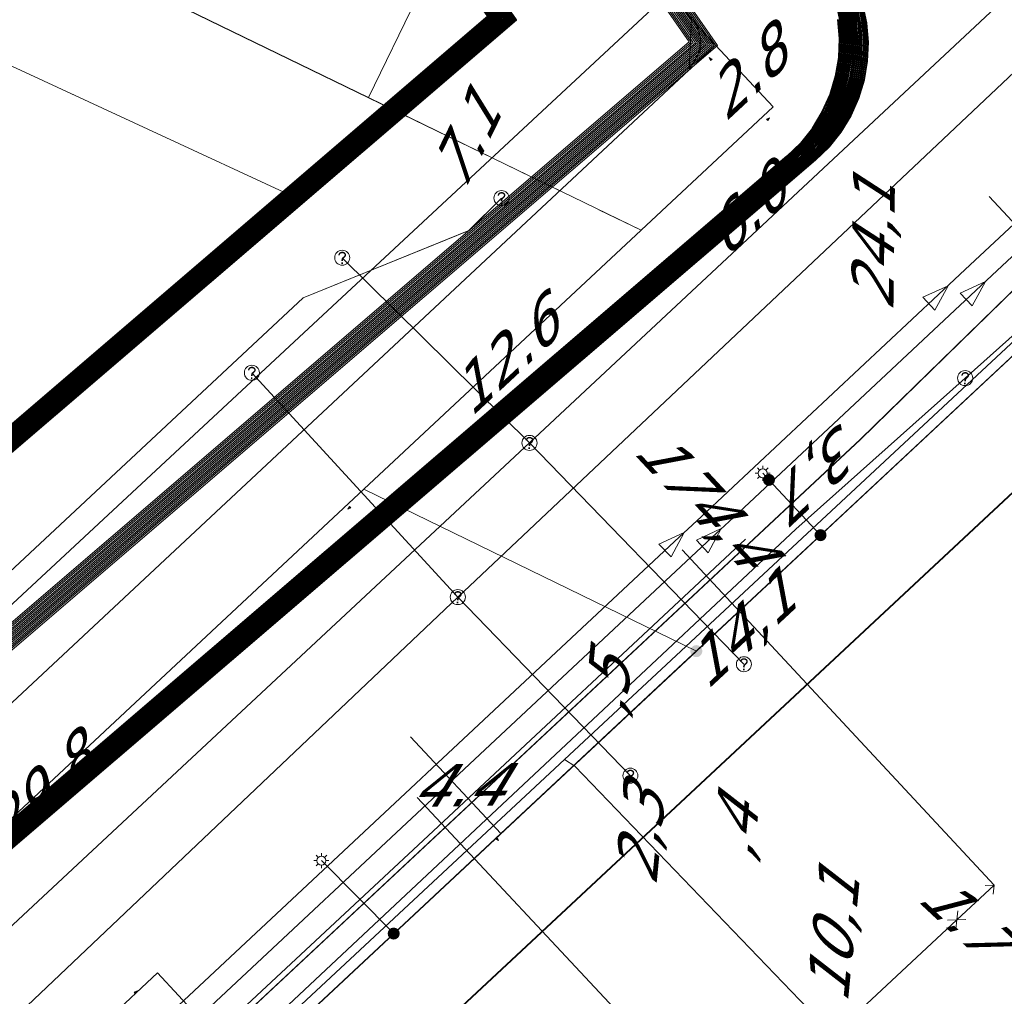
# Model space of a CAD drawing. Header units: metres. Extents: x 124576 to 133557, y 395865 to 402386.
# Tile 344 of 447: x 129949 to 129982, y 401097 to 401129. Entities that reach past the tile are written whole.
import ezdxf
from ezdxf.enums import TextEntityAlignment as Align

# ---------------------------------------------------------------- set-up
doc = ezdxf.new("R2010")
doc.units = ezdxf.units.M
doc.header["$MEASUREMENT"] = 0
for name, color, linetype, lineweight, true_color in [('LG_AanduidingEisVoorzorgsmaatregel', 7, 'Continuous', 40, 0xf7284a), ('LG_Datatransport_Bt_Nederland_NV', 3, 'Continuous', 13, 0x00ff00), ('LG_Datatransport_Eurofiber_Nederland_BV', 3, 'Continuous', 13, 0x00ff00), ('LG_Datatransport_KPN_BV', 3, 'Continuous', 13, 0x00ff00), ('LG_Datatransport_Relined_BV', 3, 'Continuous', 13, 0x00ff00), ('LG_Datatransport_Tennet_Tso', 3, 'Continuous', 13, 0x00ff00), ('LG_Datatransport_Ziggo_BV', 3, 'Continuous', 13, 0x00ff00), ('LG_Hoog_Spanning', 1, 'Continuous', 13, 0xff0000), ('LG_Hoog_Spanning_Tennet_Tso', 1, 'Continuous', 13, 0xff0000), ('LG_Laag_Spanning_Enexis_Netbeheer_BV', 7, 'Continuous', 13, 0x960000), ('LG_Midden_Spanning_Enexis_Netbeheer_BV', 7, 'Continuous', 13, 0xd20000), ('LG_Riool_Vrij_Verval_Gemeente_Tilburg_Ruimtelijke_Uitvoering', 7, 'Continuous', 13, 0xca00a0), ('LG_unet-4_Brabant_Water', 5, 'Continuous', 13, 0x0000ff), ('LG_warmte', 7, 'Continuous', 13, 0x008080), ('LG_warmte_Ennatuurlijk_BV', 7, 'Continuous', 13, 0x008080), ('MV_Datatransport_lijn', 3, 'Continuous', 0, 0x00ff00), ('MV_warmte_lijn', 7, 'Continuous', 0, 0x008080)]:
    doc.layers.add(name, color=color, linetype=linetype, lineweight=lineweight, true_color=true_color)
for name, color, linetype, lineweight in [('LG_Datatransport_P_Eurofiber_Nederland_BV', 7, 'Continuous', 0), ('LG_Datatransport_P_KPN_BV', 7, 'Continuous', 0), ('LG_Laag_Spanning_P_Enexis_Netbeheer_BV', 7, 'Continuous', 0), ('LG_Midden_Spanning_P_Enexis_Netbeheer_BV', 7, 'Continuous', 0), ('LG_overig_P_Gemeente_Tilburg_Ruimtelijke_Uitvoering', 7, 'Continuous', 0), ('LG_Riool_Vrij_Verval_P_Gemeente_Tilburg_Ruimtelijke_Uitvoering', 7, 'Continuous', 0), ('MV_Datatransport', 7, 'Continuous', 0), ('MV_Laag_Spanning', 7, 'Continuous', 0), ('MV_Laag_Spanning_lijn', 7, 'Continuous', 0), ('MV_Laag_Spanning_pijl', 7, 'Continuous', 0), ('MV_Midden_Spanning', 7, 'Continuous', 0), ('MV_Midden_Spanning_lijn', 7, 'Continuous', 0), ('MV_Midden_Spanning_pijl', 7, 'Continuous', 0), ('MV_unet-4', 7, 'Continuous', 0), ('MV_warmte', 7, 'Continuous', 0)]:
    doc.layers.add(name, color=color, linetype=linetype, lineweight=lineweight)
doc.styles.add('Klic_Annotatie', font='verdanai.ttf', dxfattribs={"oblique": 20, "height": 1.4})

# ---------------------------------------------------------------- blocks, each defined once
blk = doc.blocks.new('Mof')
at = {"layer": 'LG_Laag_Spanning_P_Enexis_Netbeheer_BV'}
h = blk.add_hatch(color=256, dxfattribs=at)
edge = h.paths.add_edge_path()
edge.add_arc((0, 0), 2, 0, 360)
blk = doc.blocks.new('Mof_1')
at = {"layer": 'LG_Midden_Spanning_P_Enexis_Netbeheer_BV'}
h = blk.add_hatch(color=256, dxfattribs=at)
edge = h.paths.add_edge_path()
edge.add_arc((0, 0), 2, 0, 360)
blk = doc.blocks.new('Streetlight')
at = {"layer": 'LG_Laag_Spanning_P_Enexis_Netbeheer_BV'}
for p, q in [((-1.77, 1.77), (-1.06, 1.06)), ((0, 2.5), (0, 1.5)), ((1.77, 1.77), (1.06, 1.06)), ((-1.06, -1.06), (-1.77, -1.77)), ((0, -1.5), (0, -2.5)), ((1.06, -1.06), (1.77, -1.77))]:
    blk.add_line(p, q, dxfattribs=at)
at = {"layer": 'LG_Laag_Spanning_P_Enexis_Netbeheer_BV', "flags": 128}
for points in [[(-2.5, 0), (-1.5, 0)], [(1.5, 0), (2.5, 0)]]:
    blk.add_lwpolyline(points, dxfattribs=at)
at = {"layer": 'LG_Laag_Spanning_P_Enexis_Netbeheer_BV'}
blk.add_circle((0, 0), 1.5, dxfattribs=at)
blk = doc.blocks.new('m_pijl')
at = {"layer": 'MV_Laag_Spanning_pijl'}
blk.add_hatch(color=7, dxfattribs=at).paths.add_polyline_path([(-1, -0.33), (-1, 0), (-1, 0.33), (0, 0)])
at = {"layer": 'MV_Laag_Spanning_pijl', "flags": 128}
blk.add_lwpolyline([(-1, 0), (-1, 0.33), (0, 0), (-1, -0.33), (-1, 0)], close=True, dxfattribs=at)
blk = doc.blocks.new('m_pijl_1')
at = {"layer": 'MV_Midden_Spanning_pijl'}
blk.add_hatch(color=7, dxfattribs=at).paths.add_polyline_path([(-1, -0.33), (-1, 0), (-1, 0.33), (0, 0)])
at = {"layer": 'MV_Midden_Spanning_pijl', "flags": 128}
blk.add_lwpolyline([(-1, 0), (-1, 0.33), (0, 0), (-1, -0.33), (-1, 0)], close=True, dxfattribs=at)
blk = doc.blocks.new('Onbekend_1')
at = {"layer": 'LG_overig_P_Gemeente_Tilburg_Ruimtelijke_Uitvoering'}
blk.add_hatch(color=256, dxfattribs=at).paths.add_polyline_path([(-0.25, -1.07, -0.262633), (0.23, 0.15), (0.59, 0.47, 0.379827), (0.7, 1.26), (0.69, 1.26, 0.228508), (-0.03, 1.53), (-0.03, 1.52, 0.459053), (-0.82, 0.79), (-1.29, 0.85, -0.414214), (-0.08, 2, -0.243799), (1.09, 1.52, -0.379827), (0.9, 0.11), (0.54, -0.2, 0.262633), (0.23, -1.08), (-0.17, -1.07)])
blk.add_circle((0, 0), 2.5, dxfattribs=at)
at = {"layer": 'LG_overig_P_Gemeente_Tilburg_Ruimtelijke_Uitvoering', "extrusion": (0, 0, -1)}
blk.add_solid([(0.34, -2.06), (-0.21, -2.06), (0.34, -1.51), (-0.21, -1.51)], dxfattribs=at)
blk = doc.blocks.new('Onbekend_2')
at = {"layer": 'LG_Riool_Vrij_Verval_P_Gemeente_Tilburg_Ruimtelijke_Uitvoering'}
blk.add_hatch(color=256, dxfattribs=at).paths.add_polyline_path([(-0.25, -1.07, -0.262633), (0.23, 0.15), (0.59, 0.47, 0.379827), (0.7, 1.26), (0.69, 1.26, 0.228508), (-0.03, 1.53), (-0.03, 1.52, 0.459053), (-0.82, 0.79), (-1.29, 0.85, -0.414214), (-0.08, 2, -0.243799), (1.09, 1.52, -0.379827), (0.9, 0.11), (0.54, -0.2, 0.262633), (0.23, -1.08), (-0.17, -1.07)])
blk.add_circle((0, 0), 2.5, dxfattribs=at)
at = {"layer": 'LG_Riool_Vrij_Verval_P_Gemeente_Tilburg_Ruimtelijke_Uitvoering', "extrusion": (0, 0, -1)}
blk.add_solid([(0.34, -2.06), (-0.21, -2.06), (0.34, -1.51), (-0.21, -1.51)], dxfattribs=at)
blk = doc.blocks.new('Onbekend_3')
at = {"layer": 'LG_Datatransport_P_KPN_BV'}
blk.add_hatch(color=256, dxfattribs=at).paths.add_polyline_path([(-0.25, -1.07, -0.262633), (0.23, 0.15), (0.59, 0.47, 0.379827), (0.7, 1.26), (0.69, 1.26, 0.228508), (-0.03, 1.53), (-0.03, 1.52, 0.459053), (-0.82, 0.79), (-1.29, 0.85, -0.414214), (-0.08, 2, -0.243799), (1.09, 1.52, -0.379827), (0.9, 0.11), (0.54, -0.2, 0.262633), (0.23, -1.08), (-0.17, -1.07)])
blk.add_circle((0, 0), 2.5, dxfattribs=at)
at = {"layer": 'LG_Datatransport_P_KPN_BV', "extrusion": (0, 0, -1)}
blk.add_solid([(0.34, -2.06), (-0.21, -2.06), (0.34, -1.51), (-0.21, -1.51)], dxfattribs=at)
blk = doc.blocks.new('Onbekend_6')
at = {"layer": 'LG_Datatransport_P_Eurofiber_Nederland_BV'}
blk.add_hatch(color=256, dxfattribs=at).paths.add_polyline_path([(-0.25, -1.07, -0.262633), (0.23, 0.15), (0.59, 0.47, 0.379827), (0.7, 1.26), (0.69, 1.26, 0.228508), (-0.03, 1.53), (-0.03, 1.52, 0.459053), (-0.82, 0.79), (-1.29, 0.85, -0.414214), (-0.08, 2, -0.243799), (1.09, 1.52, -0.379827), (0.9, 0.11), (0.54, -0.2, 0.262633), (0.23, -1.08), (-0.17, -1.07)])
blk.add_circle((0, 0), 2.5, dxfattribs=at)
at = {"layer": 'LG_Datatransport_P_Eurofiber_Nederland_BV', "extrusion": (0, 0, -1)}
blk.add_solid([(0.34, -2.06), (-0.21, -2.06), (0.34, -1.51), (-0.21, -1.51)], dxfattribs=at)

msp = doc.modelspace()

# ---------------------------------------------------------------- linework, layer by layer
at = {"layer": 'LG_AanduidingEisVoorzorgsmaatregel', "flags": 128}
for points in [[(129943.649, 401077.716), (130089.541, 401213.815)], [(129945.635, 401146.924), (129945.841, 401146.327), (129945.841, 401146.326), (129946.121, 401145.761), (129946.121, 401145.76), (129946.47, 401145.234), (129946.471, 401145.233), (129946.883, 401144.755), (129946.884, 401144.754), (129947.353, 401144.332), (129947.354, 401144.332), (129947.872, 401143.972), (129947.873, 401143.972), (129948.337, 401143.725), (129948.337, 401143.724), (129957.877, 401139.265), (129964.781, 401129.353), (129929.53, 401099.152)], [(129945.591, 401146.834), (129945.797, 401146.238), (129945.797, 401146.237), (129946.077, 401145.671), (129946.078, 401145.67), (129946.426, 401145.144), (129946.427, 401145.143), (129946.839, 401144.665), (129946.84, 401144.664), (129947.309, 401144.243), (129947.31, 401144.242), (129947.829, 401143.882), (129947.83, 401143.882), (129948.293, 401143.635), (129948.293, 401143.635), (129957.81, 401139.185), (129964.648, 401129.37), (129929.463, 401099.226)], [(129945.613, 401146.879), (129945.819, 401146.283), (129945.819, 401146.282), (129946.099, 401145.716), (129946.099, 401145.715), (129946.448, 401145.189), (129946.449, 401145.188), (129946.861, 401144.71), (129946.862, 401144.709), (129947.331, 401144.287), (129947.332, 401144.287), (129947.85, 401143.927), (129947.851, 401143.927), (129948.315, 401143.68), (129948.315, 401143.68), (129957.844, 401139.225), (129964.715, 401129.361), (129929.497, 401099.189)], [(129945.972, 401146.596), (129946.252, 401146.03), (129946.253, 401146.029), (129946.601, 401145.503), (129946.602, 401145.502), (129947.014, 401145.025), (129947.015, 401145.024), (129947.484, 401144.602), (129947.485, 401144.601), (129948.004, 401144.242), (129948.005, 401144.241), (129948.468, 401143.994), (129948.468, 401143.994), (129958.077, 401139.502), (129965.183, 401129.301), (129929.731, 401098.929)], [(129945.994, 401146.641), (129946.274, 401146.075), (129946.274, 401146.074), (129946.623, 401145.548), (129946.624, 401145.547), (129947.036, 401145.07), (129947.037, 401145.069), (129947.506, 401144.647), (129947.507, 401144.646), (129948.026, 401144.287), (129948.027, 401144.286), (129948.49, 401144.039), (129948.49, 401144.039), (129958.111, 401139.542), (129965.25, 401129.293), (129929.765, 401098.892)], [(129946.016, 401146.686), (129946.296, 401146.12), (129946.296, 401146.119), (129946.645, 401145.593), (129946.646, 401145.592), (129947.058, 401145.115), (129947.059, 401145.114), (129947.528, 401144.692), (129947.529, 401144.691), (129948.048, 401144.332), (129948.048, 401144.331), (129948.512, 401144.084), (129948.512, 401144.084), (129958.144, 401139.581), (129965.317, 401129.284), (129929.798, 401098.855)], [(129946.038, 401146.731), (129946.318, 401146.165), (129946.318, 401146.164), (129946.667, 401145.638), (129946.668, 401145.637), (129947.08, 401145.16), (129947.081, 401145.159), (129947.55, 401144.737), (129947.551, 401144.736), (129948.07, 401144.377), (129948.07, 401144.376), (129948.534, 401144.129), (129948.534, 401144.129), (129958.177, 401139.621), (129965.383, 401129.276), (129929.832, 401098.817)], [(129946.06, 401146.776), (129946.34, 401146.21), (129946.34, 401146.209), (129946.689, 401145.683), (129946.689, 401145.682), (129947.102, 401145.205), (129947.103, 401145.204), (129947.572, 401144.782), (129947.573, 401144.781), (129948.091, 401144.422), (129948.092, 401144.421), (129948.556, 401144.174), (129948.556, 401144.174), (129958.211, 401139.66), (129965.45, 401129.267), (129929.865, 401098.78)], [(129946.082, 401146.821), (129946.361, 401146.255), (129946.362, 401146.254), (129946.711, 401145.728), (129946.711, 401145.727), (129947.123, 401145.25), (129947.124, 401145.249), (129947.594, 401144.827), (129947.595, 401144.826), (129948.113, 401144.467), (129948.114, 401144.466), (129948.577, 401144.219), (129948.578, 401144.219), (129958.244, 401139.7), (129965.517, 401129.259), (129929.899, 401098.743)], [(129946.104, 401146.866), (129946.383, 401146.3), (129946.384, 401146.299), (129946.733, 401145.773), (129946.733, 401145.772), (129947.146, 401145.294), (129947.146, 401145.294), (129947.616, 401144.872), (129947.617, 401144.871), (129948.135, 401144.512), (129948.136, 401144.511), (129948.599, 401144.264), (129948.6, 401144.264), (129958.277, 401139.74), (129965.584, 401129.25), (129929.932, 401098.706)], [(129945.863, 401146.371), (129946.143, 401145.806), (129946.143, 401145.805), (129946.492, 401145.279), (129946.493, 401145.278), (129946.905, 401144.8), (129946.906, 401144.799), (129947.375, 401144.377), (129947.376, 401144.377), (129947.894, 401144.017), (129947.895, 401144.017), (129948.359, 401143.769), (129948.359, 401143.769), (129957.911, 401139.304), (129964.848, 401129.344), (129929.564, 401099.114)], [(129945.885, 401146.416), (129946.164, 401145.851), (129946.165, 401145.85), (129946.514, 401145.324), (129946.515, 401145.323), (129946.927, 401144.845), (129946.927, 401144.844), (129947.397, 401144.422), (129947.398, 401144.421), (129947.916, 401144.062), (129947.917, 401144.062), (129948.38, 401143.814), (129948.381, 401143.814), (129957.944, 401139.344), (129964.915, 401129.335), (129929.597, 401099.077)], [(129945.907, 401146.461), (129946.186, 401145.896), (129946.187, 401145.894), (129946.535, 401145.369), (129946.536, 401145.368), (129946.948, 401144.89), (129946.949, 401144.889), (129947.418, 401144.467), (129947.419, 401144.466), (129947.938, 401144.107), (129947.939, 401144.107), (129948.402, 401143.859), (129948.403, 401143.859), (129957.977, 401139.383), (129964.982, 401129.327), (129929.631, 401099.04)], [(129945.929, 401146.506), (129946.208, 401145.941), (129946.209, 401145.939), (129946.557, 401145.413), (129946.558, 401145.412), (129946.97, 401144.935), (129946.971, 401144.934), (129947.44, 401144.512), (129947.441, 401144.511), (129947.96, 401144.152), (129947.961, 401144.151), (129948.424, 401143.904), (129948.425, 401143.904), (129958.01, 401139.423), (129965.049, 401129.318), (129929.664, 401099.003)], [(129945.951, 401146.551), (129946.23, 401145.985), (129946.231, 401145.984), (129946.579, 401145.458), (129946.58, 401145.457), (129946.992, 401144.98), (129946.993, 401144.979), (129947.462, 401144.557), (129947.463, 401144.556), (129947.982, 401144.197), (129947.983, 401144.196), (129948.446, 401143.949), (129948.447, 401143.949), (129958.044, 401139.462), (129965.116, 401129.31), (129929.698, 401098.966)], [(129936.291, 401091.85), (129974.656, 401124.709), (129974.656, 401124.709), (129975.109, 401125.149), (129975.109, 401125.15), (129975.503, 401125.644), (129975.503, 401125.645), (129975.831, 401126.184), (129975.832, 401126.185), (129976.089, 401126.761), (129976.089, 401126.762), (129976.272, 401127.366), (129976.272, 401127.367), (129976.377, 401127.99), (129976.377, 401127.991), (129976.402, 401128.621), (129976.402, 401128.622), (129976.348, 401129.251), (129976.347, 401129.252), (129976.214, 401129.869)], [(129936.325, 401091.813), (129974.723, 401124.7), (129974.723, 401124.701), (129975.175, 401125.141), (129975.176, 401125.142), (129975.569, 401125.635), (129975.57, 401125.636), (129975.898, 401126.175), (129975.898, 401126.176), (129976.156, 401126.752), (129976.156, 401126.754), (129976.338, 401127.358), (129976.339, 401127.359), (129976.443, 401127.981), (129976.443, 401127.982), (129976.469, 401128.613), (129976.469, 401128.614), (129976.414, 401129.242), (129976.414, 401129.244), (129976.281, 401129.86)], [(129936.358, 401091.776), (129974.79, 401124.692), (129974.79, 401124.692), (129975.242, 401125.132), (129975.243, 401125.133), (129975.636, 401125.627), (129975.637, 401125.628), (129975.965, 401126.167), (129975.965, 401126.168), (129976.222, 401126.744), (129976.223, 401126.745), (129976.405, 401127.349), (129976.406, 401127.35), (129976.51, 401127.973), (129976.51, 401127.974), (129976.536, 401128.604), (129976.536, 401128.605), (129976.481, 401129.234), (129976.481, 401129.235), (129976.348, 401129.852)], [(129936.393, 401091.74), (129974.856, 401124.683), (129974.857, 401124.684), (129975.309, 401125.124), (129975.31, 401125.125), (129975.703, 401125.618), (129975.704, 401125.619), (129976.032, 401126.158), (129976.032, 401126.159), (129976.289, 401126.735), (129976.29, 401126.736), (129976.472, 401127.34), (129976.473, 401127.342), (129976.577, 401127.964), (129976.577, 401127.965), (129976.603, 401128.595), (129976.603, 401128.597), (129976.548, 401129.225), (129976.548, 401129.226), (129976.415, 401129.843)], [(129936.425, 401091.701), (129974.924, 401124.675), (129974.924, 401124.675), (129975.376, 401125.115), (129975.377, 401125.116), (129975.77, 401125.609), (129975.771, 401125.61), (129976.099, 401126.15), (129976.099, 401126.151), (129976.356, 401126.727), (129976.357, 401126.728), (129976.539, 401127.332), (129976.54, 401127.333), (129976.644, 401127.955), (129976.644, 401127.957), (129976.67, 401128.587), (129976.67, 401128.588), (129976.615, 401129.217), (129976.615, 401129.218), (129976.482, 401129.834)], [(129936.459, 401091.664), (129974.99, 401124.666), (129974.991, 401124.667), (129975.443, 401125.107), (129975.444, 401125.107), (129975.837, 401125.601), (129975.838, 401125.602), (129976.166, 401126.141), (129976.166, 401126.142), (129976.423, 401126.718), (129976.424, 401126.719), (129976.606, 401127.323), (129976.606, 401127.325), (129976.711, 401127.947), (129976.711, 401127.948), (129976.736, 401128.578), (129976.736, 401128.58), (129976.682, 401129.208), (129976.682, 401129.209), (129976.549, 401129.826)], [(129936.492, 401091.627), (129975.057, 401124.658), (129975.058, 401124.658), (129975.51, 401125.098), (129975.511, 401125.099), (129975.904, 401125.592), (129975.905, 401125.593), (129976.232, 401126.133), (129976.233, 401126.134), (129976.49, 401126.71), (129976.49, 401126.711), (129976.673, 401127.315), (129976.673, 401127.316), (129976.778, 401127.938), (129976.778, 401127.939), (129976.803, 401128.57), (129976.803, 401128.571), (129976.749, 401129.2), (129976.749, 401129.201), (129976.615, 401129.817)], [(129936.526, 401091.59), (129975.124, 401124.649), (129975.125, 401124.65), (129975.577, 401125.089), (129975.578, 401125.09), (129975.971, 401125.584), (129975.972, 401125.585), (129976.299, 401126.124), (129976.3, 401126.125), (129976.557, 401126.701), (129976.557, 401126.702), (129976.74, 401127.306), (129976.74, 401127.308), (129976.845, 401127.93), (129976.845, 401127.931), (129976.87, 401128.561), (129976.87, 401128.563), (129976.816, 401129.191), (129976.816, 401129.192), (129976.682, 401129.809)], [(129936.559, 401091.553), (129975.191, 401124.641), (129975.191, 401124.641), (129975.644, 401125.081), (129975.644, 401125.082), (129976.038, 401125.575), (129976.038, 401125.576), (129976.366, 401126.115), (129976.367, 401126.117), (129976.624, 401126.693), (129976.624, 401126.694), (129976.807, 401127.298), (129976.807, 401127.299), (129976.912, 401127.921), (129976.912, 401127.922), (129976.937, 401128.553), (129976.937, 401128.554), (129976.883, 401129.183), (129976.882, 401129.184), (129976.749, 401129.8)], [(129936.593, 401091.516), (129975.258, 401124.632), (129975.258, 401124.633), (129975.711, 401125.072), (129975.711, 401125.073), (129976.105, 401125.567), (129976.105, 401125.568), (129976.433, 401126.107), (129976.434, 401126.108), (129976.691, 401126.684), (129976.691, 401126.685), (129976.874, 401127.289), (129976.874, 401127.291), (129976.979, 401127.913), (129976.979, 401127.914), (129977.004, 401128.544), (129977.004, 401128.546), (129976.95, 401129.174), (129976.949, 401129.175), (129976.816, 401129.792)], [(129936.626, 401091.479), (129975.325, 401124.623), (129975.325, 401124.624), (129975.777, 401125.064), (129975.778, 401125.065), (129976.172, 401125.558), (129976.172, 401125.559), (129976.5, 401126.098), (129976.501, 401126.099), (129976.758, 401126.676), (129976.758, 401126.677), (129976.941, 401127.281), (129976.941, 401127.282), (129977.045, 401127.904), (129977.046, 401127.905), (129977.071, 401128.536), (129977.071, 401128.537), (129977.017, 401129.165), (129977.016, 401129.167), (129976.883, 401129.783)], [(129936.66, 401091.442), (129975.392, 401124.615), (129975.392, 401124.615), (129975.844, 401125.055), (129975.845, 401125.056), (129976.238, 401125.55), (129976.239, 401125.551), (129976.567, 401126.09), (129976.567, 401126.091), (129976.824, 401126.667), (129976.825, 401126.668), (129977.007, 401127.272), (129977.008, 401127.273), (129977.112, 401127.895), (129977.112, 401127.897), (129977.138, 401128.527), (129977.138, 401128.528), (129977.083, 401129.157), (129977.083, 401129.158), (129976.95, 401129.775)], [(129936.693, 401091.405), (129975.459, 401124.606), (129975.459, 401124.607), (129975.911, 401125.047), (129975.912, 401125.048), (129976.305, 401125.541), (129976.306, 401125.542), (129976.634, 401126.081), (129976.634, 401126.082), (129976.891, 401126.658), (129976.892, 401126.66), (129977.074, 401127.264), (129977.075, 401127.265), (129977.179, 401127.887), (129977.179, 401127.888), (129977.205, 401128.519), (129977.205, 401128.52), (129977.15, 401129.148), (129977.15, 401129.15), (129977.017, 401129.766)], [(129936.727, 401091.367), (129975.526, 401124.598), (129975.526, 401124.598), (129975.978, 401125.038), (129975.979, 401125.039), (129976.372, 401125.533), (129976.373, 401125.534), (129976.701, 401126.073), (129976.701, 401126.074), (129976.958, 401126.65), (129976.959, 401126.651), (129977.141, 401127.255), (129977.141, 401127.256), (129977.246, 401127.878), (129977.246, 401127.88), (129977.272, 401128.51), (129977.271, 401128.511), (129977.217, 401129.14), (129977.217, 401129.141), (129977.084, 401129.758)], [(129936.258, 401091.887), (129974.589, 401124.718), (129974.59, 401124.718), (129975.042, 401125.158), (129975.043, 401125.159), (129975.436, 401125.652), (129975.436, 401125.653), (129975.764, 401126.192), (129975.765, 401126.193), (129976.022, 401126.77), (129976.022, 401126.771), (129976.205, 401127.375), (129976.205, 401127.376), (129976.31, 401127.998), (129976.31, 401127.999), (129976.335, 401128.63), (129976.335, 401128.631), (129976.281, 401129.26)]]:
    msp.add_lwpolyline(points, dxfattribs=at)
at = {"layer": 'LG_Datatransport_Bt_Nederland_NV', "flags": 128}
for points in [[(130057.96, 401015.79), (130072.14, 401054.94), (130076.88, 401059.26), (130068.69, 401067.88), (130062.23, 401075.17), (130060.84, 401076.74), (130049.17, 401089.38), (130042.81, 401096.26), (130037.59, 401101.91), (130030.36, 401109.39), (130011.58, 401128.65), (130006.2, 401131.39), (130002.91, 401131.92), (129998.92, 401132.09), (129994.97, 401131.1), (129991.77, 401129.13), (129985.51, 401123.61), (129977.02, 401115.32), (129941.88, 401082.49), (129933.74, 401074.52), (129926.53, 401067.59), (129919.58, 401061), (129906.21, 401049.02), (129895.76, 401038.993)], [(130072.14, 401054.938), (130076.883, 401059.263), (130068.689, 401067.88), (130062.232, 401075.167), (130060.839, 401076.739), (130049.167, 401089.38), (130042.814, 401096.264), (130037.591, 401101.915), (130030.355, 401109.387), (130011.584, 401128.649), (130006.203, 401131.388), (130002.912, 401131.916), (129998.921, 401132.086), (129994.966, 401131.101), (129991.766, 401129.132), (129985.507, 401123.608), (129977.02, 401115.316), (129941.881, 401082.494), (129933.744, 401074.523), (129926.525, 401067.595), (129919.583, 401061.003), (129906.213, 401049.019), (129895.763, 401038.992)]]:
    msp.add_lwpolyline(points, dxfattribs=at)
at = {"layer": 'LG_Datatransport_Eurofiber_Nederland_BV', "flags": 128}
for points in [[(129879.153, 401045.898), (129958.51, 401120.02), (129964.02, 401122.25), (129965.103, 401123.333)], [(129879.155, 401045.897), (129958.509, 401120.018), (129964.022, 401122.253), (129965.1, 401123.331)], [(129896.022, 401038.884), (129911.5, 401053.7), (129921.1, 401063.1), (129929.1, 401070.7), (129931.6, 401073.1), (129942, 401082.9), (129962.5, 401102), (129973.2, 401112)]]:
    msp.add_lwpolyline(points, dxfattribs=at)
at = {"layer": 'LG_Datatransport_KPN_BV', "flags": 128}
for points in [[(130009.465, 401128.491), (130009.248, 401128.587), (130007.472, 401129.268), (130005.647, 401129.808), (130003.787, 401130.203), (130001.9, 401130.452), (130000.001, 401130.551), (129998.424, 401130.521), (129996.853, 401130.389), (129996.377, 401130.335), (129995.907, 401130.24), (129995.447, 401130.106), (129995, 401129.934), (129994.569, 401129.725), (129994.157, 401129.48), (129993.598, 401129.134), (129993.068, 401128.745), (129992.57, 401128.315), (129992.108, 401127.848), (129991.684, 401127.345), (129980.498, 401117.353)], [(129980.498, 401117.353), (129974.878, 401112.332), (129953.051, 401091.878)]]:
    msp.add_lwpolyline(points, dxfattribs=at)
at = {"layer": 'LG_Datatransport_Relined_BV', "flags": 128}
msp.add_lwpolyline([(129932.989, 401159.254), (129920.853, 401161.61), (129918.586, 401162.871), (129916.718, 401163.867), (129915.362, 401162.721), (129914.116, 401160.654), (129908.467, 401148.277), (129908.657, 401147.843), (129909.092, 401147.52), (129918.47, 401142.489), (129936.304, 401133.726), (129943.399, 401130.231), (129958.33, 401123.321), (129983.465, 401146.375)], dxfattribs=at)
at = {"layer": 'LG_Datatransport_Tennet_Tso', "flags": 128}
msp.add_lwpolyline([(129920.853, 401161.61), (129920.703, 401161.683), (129918.586, 401162.871), (129916.718, 401163.867), (129915.362, 401162.721), (129914.116, 401160.654), (129908.467, 401148.277), (129908.657, 401147.843), (129909.092, 401147.52), (129918.47, 401142.489), (129936.304, 401133.726), (129943.399, 401130.231), (129958.33, 401123.321), (129983.465, 401146.375)], dxfattribs=at)
at = {"layer": 'LG_Datatransport_Ziggo_BV', "flags": 128}
msp.add_lwpolyline([(129882.021, 401044.706), (129932.91, 401092.244), (129936.838, 401095.364), (129971.33, 401127.585), (129971.686, 401128.193), (129971.709, 401128.665), (129971.552, 401129.112), (129970.173, 401130.731), (129965.721, 401138.136)], dxfattribs=at)
at = {"layer": 'LG_Hoog_Spanning', "flags": 128}
msp.add_lwpolyline([(129930.006, 401092.33), (129930.007, 401092.33), (129930.008, 401092.331), (129930.009, 401092.331), (129930.01, 401092.332), (129930.012, 401092.333), (129998.604, 401156.133), (130003.329, 401160.474), (130003.329, 401160.474), (130075.906, 401228.433)], dxfattribs=at)
msp.add_lwpolyline([(129930.006, 401092.33), (129930.007, 401092.33), (129930.008, 401092.331), (129930.009, 401092.331), (129930.01, 401092.332), (129930.012, 401092.333), (129998.604, 401156.133), (130003.329, 401160.474), (130003.329, 401160.474), (130075.906, 401228.433)], dxfattribs=at)
at = {"layer": 'LG_Hoog_Spanning_Tennet_Tso', "flags": 128}
for points in [[(129880.589, 401045.301), (129933.176, 401095.305), (129971.872, 401128.447), (129961.412, 401143.462), (129950.586, 401148.524)], [(129880.64, 401045.28), (129933.21, 401095.268), (129971.938, 401128.438), (129961.445, 401143.502), (129950.608, 401148.568)], [(129880.69, 401045.259), (129933.243, 401095.231), (129972.005, 401128.43), (129961.479, 401143.542), (129950.63, 401148.613)], [(129880.741, 401045.238), (129933.277, 401095.194), (129972.072, 401128.421), (129961.512, 401143.581), (129950.652, 401148.658)], [(129880.791, 401045.217), (129933.31, 401095.157), (129972.139, 401128.413), (129961.545, 401143.621), (129950.674, 401148.703)], [(129880.842, 401045.196), (129933.344, 401095.119), (129972.206, 401128.404), (129961.579, 401143.66), (129950.696, 401148.748)], [(129880.892, 401045.175), (129933.378, 401095.082), (129972.273, 401128.395), (129961.612, 401143.7), (129950.717, 401148.793)], [(129880.236, 401045.448), (129932.942, 401095.565), (129971.403, 401128.507), (129961.179, 401143.185), (129950.433, 401148.209)], [(129880.287, 401045.427), (129932.975, 401095.528), (129971.47, 401128.498), (129961.212, 401143.225), (129950.455, 401148.254)], [(129880.337, 401045.406), (129933.009, 401095.491), (129971.537, 401128.489), (129961.245, 401143.264), (129950.477, 401148.299)], [(129880.388, 401045.385), (129933.042, 401095.454), (129971.604, 401128.481), (129961.279, 401143.304), (129950.499, 401148.344)], [(129880.438, 401045.364), (129933.076, 401095.416), (129971.671, 401128.472), (129961.312, 401143.344), (129950.52, 401148.389)], [(129880.489, 401045.343), (129933.109, 401095.379), (129971.738, 401128.464), (129961.345, 401143.383), (129950.542, 401148.434)], [(129880.539, 401045.322), (129933.143, 401095.342), (129971.805, 401128.455), (129961.379, 401143.423), (129950.564, 401148.479)], [(129880.186, 401045.469), (129932.908, 401095.602), (129971.336, 401128.515), (129961.145, 401143.146), (129950.411, 401148.164)]]:
    msp.add_lwpolyline(points, dxfattribs=at)
at = {"layer": 'LG_Laag_Spanning_Enexis_Netbeheer_BV'}
for p, q in [((129973.981, 401113.972), (129973.776, 401114.191)), ((129975.694, 401112.137), (129973.981, 401113.972)), ((129961.52, 401098.907), (129959.12, 401101.329))]:
    msp.add_line(p, q, dxfattribs=at)
at = {"layer": 'LG_Laag_Spanning_Enexis_Netbeheer_BV', "flags": 128}
for points in [[(130009.723, 401152.812), (130011.982, 401150.391), (130012.609, 401149.719), (130013.292, 401148.988), (130013.791, 401148.454), (130013.768, 401147.776), (130013.616, 401147.634), (130013.312, 401147.351), (129994.73, 401129.862), (129991.053, 401126.402), (129989.957, 401125.449), (129975.694, 401112.137), (129970.472, 401107.262), (129961.52, 401098.907), (129956.671, 401094.382), (129945.106, 401083.587), (129928.995, 401068.55), (129917.255, 401057.593), (129916.642, 401057.021), (129911.516, 401052.237), (129896.845, 401038.542)], [(129956.671, 401094.382), (129961.52, 401098.907), (129970.472, 401107.262), (129975.694, 401112.137), (129989.957, 401125.449), (129991.053, 401126.402)], [(129956.671, 401094.382), (129961.52, 401098.907), (129970.472, 401107.262), (129975.694, 401112.137), (129989.957, 401125.449), (129991.053, 401126.402)], [(129896.845, 401038.542), (129911.516, 401052.237), (129916.642, 401057.021), (129917.255, 401057.593), (129928.995, 401068.55), (129945.106, 401083.587), (129956.671, 401094.382), (129961.52, 401098.907), (129970.472, 401107.262), (129975.694, 401112.137), (129989.957, 401125.449)]]:
    msp.add_lwpolyline(points, dxfattribs=at)
at = {"layer": 'LG_Midden_Spanning_Enexis_Netbeheer_BV'}
msp.add_line((129957.34, 401095.002), (129971.57, 401108.286), dxfattribs=at)
at = {"layer": 'LG_Midden_Spanning_Enexis_Netbeheer_BV', "flags": 128}
for points in [[(129882.021, 401044.706), (129932.91, 401092.244), (129933.727, 401092.893), (129936.838, 401095.364), (129971.33, 401127.585), (129971.413, 401129.305), (129970.68, 401130.148), (129970.173, 401130.731), (129966.031, 401137.663), (129965.881, 401137.914), (129965.76, 401138.117), (129965.71, 401138.183), (129965.211, 401138.846), (129961.601, 401143.636), (129961.381, 401144.65), (129961.79, 401145.916), (129961.49, 401146.603), (129960.541, 401146.726), (129959.257, 401146.05), (129958.355, 401146.036), (129957.448, 401146.478), (129957.362, 401146.52), (129951.096, 401149.571)], [(129951.096, 401149.571), (129957.362, 401146.52), (129957.448, 401146.478), (129958.355, 401146.036), (129959.257, 401146.05), (129960.541, 401146.726), (129961.49, 401146.603), (129961.79, 401145.916), (129961.381, 401144.65), (129961.601, 401143.636), (129965.211, 401138.846), (129965.71, 401138.183), (129965.76, 401138.117), (129965.881, 401137.914), (129966.031, 401137.663), (129970.173, 401130.731), (129970.68, 401130.148), (129971.413, 401129.305), (129971.33, 401127.585), (129936.838, 401095.364), (129933.727, 401092.893), (129932.91, 401092.244), (129882.021, 401044.706)], [(129951.096, 401149.571), (129957.362, 401146.52), (129957.448, 401146.478), (129958.355, 401146.036), (129959.257, 401146.05), (129960.541, 401146.726), (129961.49, 401146.603), (129961.79, 401145.916), (129961.381, 401144.65), (129961.601, 401143.636), (129965.211, 401138.846), (129965.71, 401138.183), (129965.76, 401138.117), (129965.881, 401137.914), (129966.031, 401137.663), (129970.173, 401130.731), (129970.68, 401130.148), (129971.413, 401129.305), (129971.33, 401127.585), (129936.838, 401095.364), (129933.727, 401092.893), (129932.91, 401092.244), (129882.021, 401044.706)], [(129951.096, 401149.571), (129957.362, 401146.52), (129957.448, 401146.478), (129958.355, 401146.036), (129959.257, 401146.05), (129960.541, 401146.726), (129961.49, 401146.603), (129961.79, 401145.916), (129961.381, 401144.65), (129961.601, 401143.636), (129965.211, 401138.846), (129965.71, 401138.183), (129965.76, 401138.117), (129965.881, 401137.914), (129966.031, 401137.663), (129970.173, 401130.731), (129970.68, 401130.148), (129971.413, 401129.305), (129971.33, 401127.585), (129936.838, 401095.364), (129933.727, 401092.893), (129932.91, 401092.244)], [(129882.021, 401044.706), (129932.91, 401092.244), (129933.727, 401092.893), (129936.838, 401095.364), (129971.33, 401127.585), (129971.413, 401129.305), (129970.68, 401130.148), (129970.173, 401130.731), (129966.031, 401137.663), (129965.881, 401137.914), (129965.76, 401138.117), (129965.71, 401138.183), (129965.211, 401138.846), (129961.601, 401143.636), (129961.381, 401144.65), (129961.79, 401145.916), (129961.49, 401146.603), (129960.541, 401146.726), (129959.257, 401146.05), (129958.458, 401145.63), (129957.62, 401145.616), (129956.731, 401146.049), (129956.191, 401146.312), (129950.79, 401148.942)], [(129950.79, 401148.942), (129956.191, 401146.312), (129956.731, 401146.049), (129957.62, 401145.616), (129958.458, 401145.63), (129959.257, 401146.05), (129960.541, 401146.726), (129961.49, 401146.603), (129961.79, 401145.916), (129961.381, 401144.65), (129961.601, 401143.636), (129965.211, 401138.846), (129965.71, 401138.183), (129965.76, 401138.117), (129965.881, 401137.914), (129966.031, 401137.663), (129970.173, 401130.731), (129970.68, 401130.148), (129971.413, 401129.305), (129971.33, 401127.585), (129936.838, 401095.364), (129933.727, 401092.893), (129932.91, 401092.244)], [(129933.727, 401092.893), (129936.838, 401095.364), (129971.33, 401127.585), (129971.413, 401129.305), (129970.68, 401130.148), (129970.173, 401130.731), (129966.031, 401137.663), (129965.881, 401137.914), (129965.76, 401138.117), (129965.71, 401138.183), (129965.211, 401138.846), (129961.601, 401143.636), (129961.381, 401144.65), (129961.79, 401145.916), (129961.49, 401146.603), (129960.541, 401146.726), (129959.257, 401146.05), (129958.458, 401145.63), (129957.62, 401145.616), (129956.731, 401146.049), (129956.191, 401146.312), (129950.79, 401148.942)], [(129950.79, 401148.942), (129956.191, 401146.312), (129956.731, 401146.049), (129957.62, 401145.616), (129958.458, 401145.63), (129959.257, 401146.05), (129960.541, 401146.726), (129961.49, 401146.603), (129961.79, 401145.916), (129961.381, 401144.65), (129961.601, 401143.636), (129965.211, 401138.846), (129965.71, 401138.183), (129965.76, 401138.117), (129965.881, 401137.914), (129966.031, 401137.663), (129970.173, 401130.731), (129970.68, 401130.148), (129971.413, 401129.305), (129971.33, 401127.585), (129936.838, 401095.364), (129933.727, 401092.893)], [(129882.021, 401044.706), (129932.91, 401092.244), (129933.727, 401092.893), (129936.838, 401095.364), (129971.33, 401127.585), (129971.413, 401129.305), (129970.68, 401130.148), (129970.173, 401130.731), (129966.031, 401137.663), (129965.881, 401137.914), (129965.76, 401138.117), (129965.71, 401138.183), (129965.211, 401138.846), (129961.601, 401143.636), (129961.381, 401144.65), (129961.79, 401145.916), (129961.49, 401146.603), (129960.541, 401146.726), (129959.257, 401146.05), (129958.458, 401145.63), (129957.804, 401145.286), (129956.734, 401145.269), (129950.483, 401148.313)], [(129882.021, 401044.706), (129932.91, 401092.244), (129933.727, 401092.893), (129936.838, 401095.364), (129971.33, 401127.585), (129971.413, 401129.305), (129970.68, 401130.148), (129970.173, 401130.731), (129966.031, 401137.663), (129965.881, 401137.914), (129965.76, 401138.117), (129965.71, 401138.183), (129965.211, 401138.846), (129961.601, 401143.636), (129961.381, 401144.65), (129961.79, 401145.916), (129961.49, 401146.603), (129960.541, 401146.726), (129959.257, 401146.05), (129958.458, 401145.63), (129957.804, 401145.286), (129956.734, 401145.269), (129950.483, 401148.313)], [(129933.727, 401092.893), (129936.838, 401095.364), (129971.33, 401127.585), (129971.413, 401129.305), (129970.68, 401130.148), (129970.173, 401130.731), (129966.031, 401137.663), (129965.881, 401137.914), (129965.76, 401138.117), (129965.71, 401138.183), (129965.211, 401138.846), (129961.601, 401143.636), (129961.381, 401144.65), (129961.79, 401145.916), (129961.49, 401146.603), (129960.541, 401146.726), (129959.257, 401146.05), (129958.458, 401145.63), (129957.804, 401145.286), (129956.734, 401145.269), (129950.483, 401148.313)], [(129933.727, 401092.893), (129936.838, 401095.364), (129971.33, 401127.585), (129971.413, 401129.305), (129970.68, 401130.148), (129970.173, 401130.731), (129966.031, 401137.663), (129965.881, 401137.914), (129965.76, 401138.117), (129965.71, 401138.183), (129965.211, 401138.846), (129961.601, 401143.636), (129961.381, 401144.65), (129961.79, 401145.916), (129961.49, 401146.603), (129960.541, 401146.726), (129959.257, 401146.05), (129958.458, 401145.63), (129957.804, 401145.286), (129956.734, 401145.269), (129950.483, 401148.313)], [(129949.433, 401146.155), (129951.003, 401145.39), (129951.793, 401144.582), (129952.236, 401143.618), (129952.743, 401142.531), (129952.903, 401142.191), (129953.098, 401141.779), (129953.791, 401140.825), (129953.819, 401140.798), (129954.796, 401140.126), (129954.816, 401140.116), (129958.613, 401139.375), (129962.528, 401139.629), (129965.71, 401138.183), (129965.76, 401138.117), (129965.881, 401137.914), (129966.031, 401137.663), (129970.173, 401130.731), (129970.68, 401130.148), (129971.413, 401129.305), (129971.33, 401127.585), (129936.838, 401095.364), (129933.727, 401092.893), (129932.91, 401092.244)], [(129949.433, 401146.155), (129951.003, 401145.39), (129951.793, 401144.582), (129952.236, 401143.618), (129952.743, 401142.531), (129952.903, 401142.191), (129953.098, 401141.779), (129953.791, 401140.825), (129953.819, 401140.798), (129954.796, 401140.126), (129954.816, 401140.116), (129958.613, 401139.375), (129962.528, 401139.629), (129965.71, 401138.183), (129965.76, 401138.117), (129965.881, 401137.914), (129966.031, 401137.663), (129970.173, 401130.731), (129970.68, 401130.148), (129971.413, 401129.305), (129971.33, 401127.585), (129936.838, 401095.364)], [(129936.838, 401095.364), (129971.33, 401127.585), (129971.413, 401129.305), (129970.68, 401130.148), (129970.173, 401130.731), (129966.031, 401137.663), (129965.881, 401137.914), (129965.76, 401138.117), (129965.71, 401138.183), (129962.528, 401139.629), (129958.613, 401139.375), (129954.816, 401140.116), (129954.796, 401140.126), (129953.819, 401140.798), (129953.791, 401140.825), (129953.098, 401141.779), (129952.903, 401142.191), (129952.743, 401142.531), (129952.236, 401143.618), (129951.793, 401144.582), (129951.003, 401145.39), (129949.433, 401146.155)], [(129949.433, 401146.155), (129951.003, 401145.39), (129951.793, 401144.582), (129952.236, 401143.618), (129952.743, 401142.531), (129952.903, 401142.191), (129953.098, 401141.779), (129953.791, 401140.825), (129953.819, 401140.798), (129954.796, 401140.126), (129954.816, 401140.116), (129958.613, 401139.375), (129962.528, 401139.629), (129965.71, 401138.183), (129965.76, 401138.117), (129965.881, 401137.914), (129966.031, 401137.663), (129970.173, 401130.731), (129970.68, 401130.148), (129971.413, 401129.305), (129971.33, 401127.585), (129936.838, 401095.364)], [(129984.823, 401140.468), (129986.398, 401138.786), (129993.1, 401131.627), (129994.003, 401130.662), (129993.967, 401128.845), (129990.785, 401126.167), (129989.972, 401125.464), (129971.57, 401108.286), (129957.34, 401095.002), (129957.1, 401093.836), (129957.133, 401093.801), (129964.535, 401085.906), (129964.498, 401085.578), (129964.488, 401085.269), (129964.791, 401084.946)], [(129933.727, 401092.893), (129936.838, 401095.364), (129971.33, 401127.585), (129971.413, 401129.305), (129970.68, 401130.148)], [(129955.939, 401093.724), (129956.629, 401094.338), (129957.34, 401095.002), (129971.57, 401108.286), (129989.972, 401125.464), (129990.785, 401126.167), (129995.618, 401128.938), (130000.36, 401130.002), (130010.489, 401128.35), (130010.779, 401128.178), (130013.262, 401125.9)], [(129955.939, 401093.724), (129956.629, 401094.338), (129957.34, 401095.002), (129971.57, 401108.286), (129989.972, 401125.464), (129990.785, 401126.167), (129995.618, 401128.938), (130000.36, 401130.002), (130010.489, 401128.35), (130010.779, 401128.178), (130013.262, 401125.9)], [(129957.34, 401095.002), (129971.57, 401108.286), (129989.972, 401125.464), (129990.785, 401126.167), (129995.618, 401128.938), (130000.36, 401130.002), (130010.489, 401128.35), (130010.779, 401128.178), (130013.262, 401125.9)], [(129971.57, 401108.286), (129989.972, 401125.464), (129990.785, 401126.167), (129995.618, 401128.938), (130000.36, 401130.002), (130010.489, 401128.35), (130010.779, 401128.178), (130013.262, 401125.9)], [(129936.838, 401095.364), (129971.33, 401127.585), (129971.413, 401129.305)], [(129936.838, 401095.364), (129971.33, 401127.585), (129971.413, 401129.305)], [(129971.413, 401129.305), (129971.33, 401127.585), (129936.838, 401095.364)], [(129936.838, 401095.364), (129971.33, 401127.585), (129971.413, 401129.305)], [(129971.57, 401108.286), (129989.972, 401125.464), (129990.785, 401126.167)], [(129955.939, 401093.724), (129956.629, 401094.338), (129957.34, 401095.002), (129971.57, 401108.286)]]:
    msp.add_lwpolyline(points, dxfattribs=at)
at = {"layer": 'LG_Riool_Vrij_Verval_Gemeente_Tilburg_Ruimtelijke_Uitvoering'}
for p, q in [((129963.65, 401110.08), (130004.28, 401148.44)), ((129966.03, 401115.2), (130001.56, 401148.41)), ((129959.81, 401121.35), (129966.03, 401115.2)), ((129956.81, 401117.53), (129963.65, 401110.08)), ((129966.03, 401115.2), (129928.15, 401079.88)), ((129973.15, 401107.85), (129966.03, 401115.2)), ((129963.65, 401110.08), (129931.53, 401079.6)), ((129969.38, 401104.15), (129963.65, 401110.08))]:
    msp.add_line(p, q, dxfattribs=at)
at = {"layer": 'LG_unet-4_Brabant_Water', "flags": 128}
for points in [[(129988.62, 401124.65), (129967.19, 401104.69), (129942.76, 401081.94)], [(129976.11, 401095.54), (129967.53, 401104.47), (129967.19, 401104.69)]]:
    msp.add_lwpolyline(points, dxfattribs=at)
at = {"layer": 'LG_warmte', "flags": 128}
for points in [[(129979.93, 401120.42), (129979.49, 401119.61), (129979.09, 401120.04), (129979.93, 401120.42)], [(129981.17, 401120.56), (129980.73, 401119.75), (129980.33, 401120.17), (129981.17, 401120.56)], [(129971.17, 401112.23), (129970.73, 401111.42), (129970.33, 401111.84), (129971.17, 401112.23)], [(129972.4, 401112.36), (129971.96, 401111.55), (129971.57, 401111.97), (129972.4, 401112.36)]]:
    msp.add_lwpolyline(points, dxfattribs=at)
at = {"layer": 'LG_warmte_Ennatuurlijk_BV', "flags": 128}
for points in [[(129980.847, 401120.258), (129981.561, 401120.925), (129983.209, 401122.468), (129989.372, 401128.238), (129990.321, 401129.127), (129991.051, 401129.811), (129990.365, 401130.538), (129982.131, 401139.267), (129973.897, 401147.996), (129966.669, 401155.658), (129965.983, 401156.385), (129966.421, 401157.284), (129967.504, 401159.504), (129967.668, 401159.841)], [(129979.609, 401120.125), (129980.5, 401120.959), (129982.929, 401123.232), (129988.42, 401128.375), (129989.259, 401129.162), (129989.264, 401129.166), (129989.989, 401129.845), (129989.303, 401130.572), (129981.068, 401139.301), (129972.833, 401148.03), (129965.767, 401155.52), (129965.081, 401156.247), (129965.519, 401157.146), (129966.666, 401159.496)], [(129970.846, 401111.927), (129971.737, 401112.76), (129979.609, 401120.125)], [(129972.085, 401112.059), (129972.799, 401112.727), (129980.847, 401120.258)], [(129951.346, 401092.656), (129955.273, 401096.33), (129963.322, 401103.861), (129964.036, 401104.529), (129972.085, 401112.059)], [(129951.384, 401093.718), (129954.211, 401096.363), (129962.083, 401103.729), (129962.974, 401104.562), (129970.846, 401111.927)]]:
    msp.add_lwpolyline(points, dxfattribs=at)
at = {"layer": 'MV_Datatransport_lijn'}
for p, q in [((129936.531, 401138.421), (129960.68, 401126.668)), ((129960.68, 401126.668), (129966.031, 401137.663)), ((129960.68, 401126.668), (129967.037, 401123.574))]:
    msp.add_line(p, q, dxfattribs=at)
at = {"layer": 'MV_Laag_Spanning_lijn'}
msp.add_line((129953.678, 401097.607), (129956.671, 401094.382), dxfattribs=at)
at = {"layer": 'MV_Laag_Spanning_pijl'}
for p, q in [((129962.075, 401105.444), (129965.077, 401102.227)), ((129941.615, 401086.348), (129953.678, 401097.607))]:
    msp.add_line(p, q, dxfattribs=at)
at = {"layer": 'MV_Midden_Spanning_lijn'}
for p, q in [((129936.531, 401138.421), (129969.733, 401122.262)), ((129936.531, 401138.421), (129969.733, 401122.262)), ((129972.206, 401128.404), (129971.504, 401129.157)), ((129972.206, 401128.404), (129971.35, 401127.605)), ((129968.337, 401122.941), (129969.733, 401122.262)), ((129968.337, 401122.941), (129969.733, 401122.262)), ((129971.57, 401108.286), (129960.525, 401113.661))]:
    msp.add_line(p, q, dxfattribs=at)
at = {"layer": 'MV_Midden_Spanning_pijl'}
for p, q in [((129974.118, 401126.358), (129972.206, 401128.404)), ((129969.733, 401122.262), (129974.118, 401126.358)), ((129981.293, 401123.381), (129984.295, 401120.165)), ((129969.733, 401122.262), (129960.525, 401113.661)), ((129960.525, 401113.661), (129938.749, 401093.318))]:
    msp.add_line(p, q, dxfattribs=at)
at = {"layer": 'MV_warmte_lijn'}
for p, q in [((129981.463, 401100.518), (129971.102, 401111.653)), ((129972.676, 401092.333), (129962.303, 401103.42)), ((129980.218, 401099.36), (129981.463, 401100.518)), ((129981.463, 401100.518), (129981.157, 401100.508)), ((129981.463, 401100.518), (129981.431, 401100.214)), ((129980.218, 401099.36), (129980.25, 401099.664)), ((129980.218, 401099.36), (129972.678, 401092.344)), ((129980.218, 401099.36), (129979.912, 401099.35)), ((129980.218, 401099.36), (129980.186, 401099.056)), ((129980.218, 401099.36), (129980.524, 401099.37))]:
    msp.add_line(p, q, dxfattribs=at)

# ---------------------------------------------------------------- block references
at = {"layer": 'LG_Datatransport_P_Eurofiber_Nederland_BV', "xscale": 0.1, "yscale": 0.1, "zscale": 0.1}
msp.add_blockref('Onbekend_6', (129965.1, 401123.331), dxfattribs=at)
at = {"layer": 'LG_Datatransport_P_KPN_BV', "xscale": 0.1, "yscale": 0.1, "zscale": 0.1}
msp.add_blockref('Onbekend_3', (129980.498, 401117.353), dxfattribs=at)
msp.add_blockref('Onbekend_3', (129980.498, 401117.353), dxfattribs=at)
at = {"layer": 'LG_Laag_Spanning_P_Enexis_Netbeheer_BV', "xscale": 0.1, "yscale": 0.1, "zscale": 0.1}
for name, p in [('Streetlight', (129973.776, 401114.191)), ('Mof', (129973.981, 401113.972)), ('Mof', (129975.694, 401112.137)), ('Mof', (129961.52, 401098.907))]:
    msp.add_blockref(name, p, dxfattribs=at)
at = {"layer": 'LG_Laag_Spanning_P_Enexis_Netbeheer_BV', "xscale": 0.1, "yscale": 0.1, "zscale": 0.1, "rotation": 225}
msp.add_blockref('Streetlight', (129959.12, 401101.329), dxfattribs=at)
at = {"layer": 'LG_Midden_Spanning_P_Enexis_Netbeheer_BV', "xscale": 0.1, "yscale": 0.1, "zscale": 0.1, "rotation": 359}
msp.add_blockref('Mof_1', (129971.57, 401108.286), dxfattribs=at)
at = {"layer": 'LG_overig_P_Gemeente_Tilburg_Ruimtelijke_Uitvoering', "xscale": 0.1, "yscale": 0.1, "zscale": 0.1}
for p in [(129959.81, 401121.35), (129956.81, 401117.53), (129973.15, 401107.85), (129969.38, 401104.15)]:
    msp.add_blockref('Onbekend_1', p, dxfattribs=at)
at = {"layer": 'LG_Riool_Vrij_Verval_P_Gemeente_Tilburg_Ruimtelijke_Uitvoering', "xscale": 0.1, "yscale": 0.1, "zscale": 0.1}
for p in [(129966.03, 401115.2), (129963.65, 401110.08)]:
    msp.add_blockref('Onbekend_2', p, dxfattribs=at)
at = {"layer": 'MV_Laag_Spanning_pijl', "xscale": 0.1, "yscale": 0.1, "zscale": 0.1}
for p, rotation in [((129965, 401102), 314), ((129953, 401097), 43)]:
    msp.add_blockref('m_pijl', p, dxfattribs=dict(at, rotation=rotation))
at = {"layer": 'MV_Midden_Spanning_pijl'}
for p, xscale, yscale, zscale, rotation in [((129972, 401128), 0.09999999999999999, 0.09999999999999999, 0.09999999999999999, 133), ((129974, 401126), 0.1, 0.1, 0.1, 43), ((129960, 401113), 0.1, 0.1, 0.1, 224)]:
    msp.add_blockref('m_pijl_1', p, dxfattribs=dict(at, xscale=xscale, yscale=yscale, zscale=zscale, rotation=rotation))

# ---------------------------------------------------------------- texts
at = {"layer": 'MV_Datatransport', "style": 'Klic_Annotatie', "oblique": 20}
for s, rotation, p in [('7.1', 64, (129963.859, 401125.121)), ('3,7', 223, (129975.822, 401114.43)), ('174,4', 313, (129971.786, 401113.399)), ('14,1', 42.9, (129972.96, 401108.892))]:
    msp.add_text(s, height=1.4, rotation=rotation, dxfattribs=at).set_placement(p, align=Align.MIDDLE_CENTER)
at = {"layer": 'MV_Laag_Spanning', "style": 'Klic_Annotatie', "oblique": 20}
msp.add_text('4.4', height=1.4, rotation=1, dxfattribs=at).set_placement((129963.576, 401103.835), align=Align.MIDDLE_CENTER)
at = {"layer": 'MV_Midden_Spanning', "style": 'Klic_Annotatie', "oblique": 20}
for s, p in [('2.8', (129973.162, 401127.381)), ('6.0', (129973.143, 401122.824)), ('12.6', (129965.129, 401117.962)), ('29.8', (129949.637, 401103.49))]:
    msp.add_text(s, height=1.4, rotation=43, dxfattribs=at).set_placement(p, align=Align.MIDDLE_CENTER)
at = {"layer": 'MV_unet-4', "style": 'Klic_Annotatie', "oblique": 20}
for s, rotation, p in [('24,1', 89.3, (129977.44, 401121.69)), (',5', 84.5, (129968.62, 401107.05)), ('2,3', 84.5, (129969.69, 401102.04)), (',4', 84.5, (129972.86, 401102.25)), ('10,1', 84.5, (129976.1, 401098.7))]:
    msp.add_text(s, height=1.4, rotation=rotation, dxfattribs=at).set_placement(p, align=Align.MIDDLE_CENTER)
at = {"layer": 'MV_warmte', "style": 'Klic_Annotatie', "oblique": 20}
msp.add_text('1.7', height=1.4, rotation=317, dxfattribs=at).set_placement((129980.412, 401099.54), align=Align.MIDDLE_CENTER)

doc.saveas('drawing.dxf')
